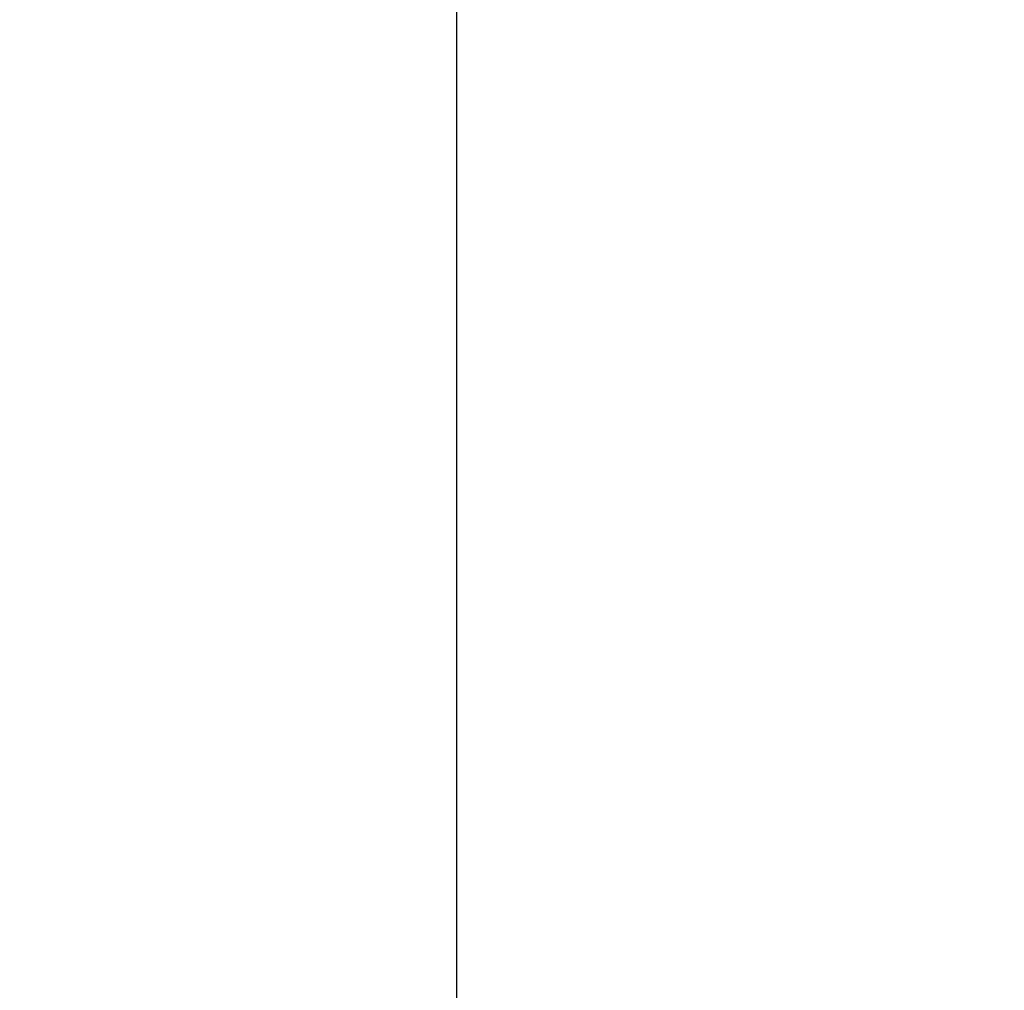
# Model space of a CAD drawing. Extents: x 0 to 80, y 0 to 80.
# Tile 530 of 656: x 9.5376 to 9.53957, y 35.4184 to 35.42034. Entities that reach past the tile are written whole.
import ezdxf

# ---------------------------------------------------------------- set-up
doc = ezdxf.new("R2010")
doc.units = 0
doc.header["$LTSCALE"] = 25.4
doc.layers.get('0').update_dxf_attribs({"color": 13, "linetype": 'CONTINUOUS'})

# ---------------------------------------------------------------- blocks, each defined once
blk = doc.blocks.new('ORBIT-I-KINKIET-20-7806-78')
at = {"color": 7}
blk.add_line((25.9350891, 35.64608, 344.9284973), (25.9350891, 35.7683601, 344.9284973), dxfattribs=at)
mesh = blk.add_polyface(dxfattribs=at)
corners = [(25.9350891, 35.7683601, 344.9284973), (25.2029629, 35.64608, 344.5432434), (25.9350891, 35.64608, 344.9284973)]
mesh.append_faces([[corners[k] for k in face] for face in [(0, 1, 2)]], dxfattribs={"color": 7})
mesh = blk.add_polyface(dxfattribs=at)
corners = [(25.9350891, 35.7683601, 344.9284973), (25.2029629, 35.7683601, 344.5432434), (25.2029629, 35.64608, 344.5432434)]
mesh.append_faces([[corners[k] for k in face] for face in [(0, 1, 2)]], dxfattribs={"color": 7})
mesh = blk.add_polyface(dxfattribs=at)
corners = [(26.4027424, 35.64608, 302.3838806), (25.6784382, 35.7683601, 302.7523499), (26.4027424, 35.7683601, 302.3838806)]
mesh.append_faces([[corners[k] for k in face] for face in [(0, 1, 2)]], dxfattribs={"color": 7})
mesh = blk.add_polyface(dxfattribs=at)
corners = [(26.4027424, 35.64608, 302.3838806), (25.6784382, 35.64608, 302.7523499), (25.6784382, 35.7683601, 302.7523499)]
mesh.append_faces([[corners[k] for k in face] for face in [(0, 1, 2)]], dxfattribs={"color": 7})

msp = doc.modelspace()

# ---------------------------------------------------------------- block references
at = {"color": 0}
msp.add_blockref('ORBIT-I-KINKIET-20-7806-78', (-16.3966141, -0.3460782, -57.5), dxfattribs=at)

doc.saveas('drawing.dxf')
